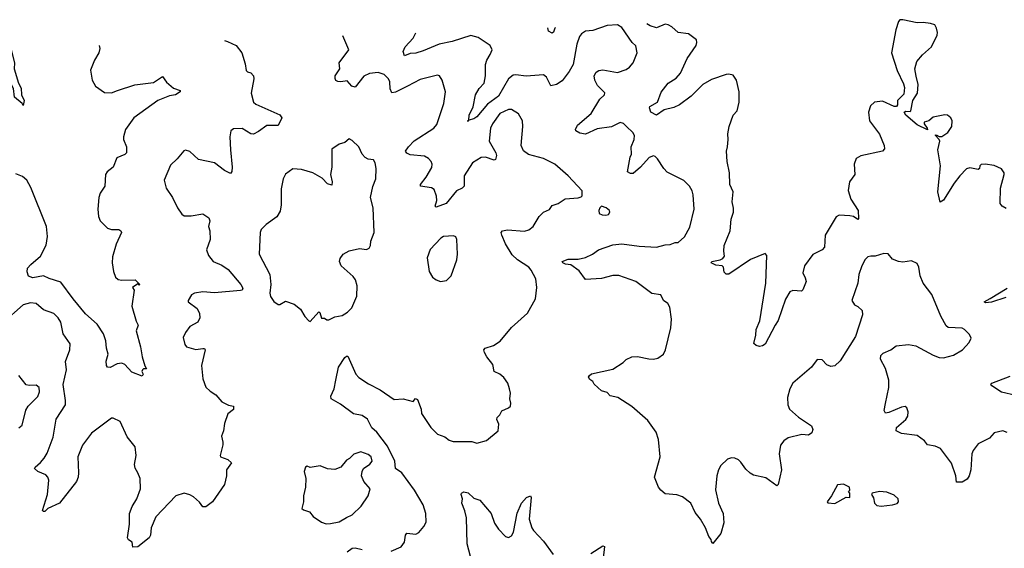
# Model space of a CAD drawing. Extents: x 2056909 to 2160450, y 827444 to 1016825.
# Tile 499 of 501: x 2146651 to 2153445, y 1012934 to 1016583. Entities that reach past the tile are written whole.
import ezdxf

# ---------------------------------------------------------------- set-up
doc = ezdxf.new("R2010")
doc.units = 0

msp = doc.modelspace()

# ---------------------------------------------------------------- linework, layer by layer
at = {"layer": '0CON10XD'}
for points in [[(2153465, 1013734), (2153435, 1013745.8), (2153375, 1013730), (2153343.3, 1013695), (2153266.2, 1013655), (2153231.3, 1013608.7), (2153221.9, 1013585), (2153214, 1013475), (2153203.8, 1013435), (2153188.8, 1013411.2), (2153155, 1013390), (2153115, 1013391.2), (2153111.4, 1013435), (2153080.7, 1013520.7), (2153005, 1013622.5), (2152968.6, 1013638.6), (2152915, 1013648.5), (2152895, 1013675.7), (2152845, 1013712.2), (2152736.7, 1013726.7), (2152698.8, 1013745), (2152701.2, 1013768.8), (2152765, 1013823.3), (2152780, 1013845), (2152782.5, 1013875), (2152773, 1013903), (2152761.7, 1013911.7), (2152735, 1013908), (2152648.8, 1013871.2), (2152625, 1013866.7), (2152616.2, 1013885), (2152625.9, 1013934.1), (2152648, 1014045), (2152648, 1014095), (2152626.2, 1014175), (2152590.7, 1014240.7), (2152592.5, 1014265), (2152609.5, 1014280.5), (2152662.5, 1014305), (2152699.5, 1014330.5), (2152785, 1014340.8), (2152835, 1014331.2), (2152955, 1014266.2), (2152995, 1014252), (2153025, 1014248.8), (2153093.9, 1014266.1), (2153157.5, 1014305), (2153202.5, 1014355), (2153216.7, 1014385), (2153205, 1014410), (2153170, 1014445), (2153155, 1014452.5), (2153058.3, 1014458.3), (2153045, 1014470), (2153007.3, 1014537.3), (2152944.2, 1014685), (2152885.6, 1014765), (2152865.7, 1014815), (2152855.7, 1014875), (2152845, 1014900), (2152805, 1014918), (2152745, 1014910), (2152715, 1014914), (2152675, 1014930), (2152645, 1014966.7), (2152615, 1014970), (2152555, 1014950), (2152525, 1014951.4), (2152504.4, 1014945.6), (2152485, 1014928.8), (2152462.5, 1014885), (2152442.5, 1014825), (2152434.2, 1014765), (2152393.8, 1014645), (2152412.5, 1014615), (2152435, 1014603.8), (2152465, 1014576.7), (2152465.7, 1014545), (2152418, 1014395), (2152313, 1014227), (2152275, 1014193.3), (2152248.1, 1014188.1), (2152220.5, 1014200.5), (2152187.5, 1014235), (2152155, 1014237.5), (2152115, 1014184), (2151986, 1014075), (2151964.5, 1014035.5), (2151950, 1013975), (2151951.4, 1013925), (2151962, 1013895), (2152025, 1013840), (2152115, 1013778.8), (2152124.2, 1013755), (2152118.1, 1013731.9), (2152095, 1013713.8), (2152048.6, 1013718.6), (2151955, 1013697.5), (2151924.5, 1013675.5), (2151901.2, 1013645), (2151890.8, 1013585), (2151907.1, 1013475), (2151883.8, 1013375), (2151875, 1013366.2), (2151800.3, 1013420.3), (2151715, 1013438), (2151691.9, 1013451.9), (2151661.2, 1013481.2), (2151628.3, 1013528.3), (2151610, 1013545), (2151585.8, 1013555.8), (2151562.3, 1013557.7), (2151535, 1013550), (2151490, 1013505), (2151472, 1013475), (2151460.8, 1013435), (2151453, 1013337), (2151472.9, 1013245), (2151506, 1013175), (2151510.7, 1013109.3), (2151490, 1013035), (2151435, 1012967.5), (2151425, 1012980), (2151423.3, 1012995), (2151406.1, 1013016.1), (2151384.2, 1013074.2), (2151348, 1013135), (2151311.4, 1013181.4), (2151281.2, 1013245), (2151225, 1013288.8), (2151185, 1013302), (2151105, 1013308.8), (2151074.1, 1013334.1), (2151060, 1013355), (2151030.8, 1013425), (2151070.6, 1013565), (2151058.9, 1013685), (2151042.9, 1013735), (2150985.4, 1013815.4), (2150875, 1013912.5), (2150777.5, 1013975), (2150725, 1013986.7), (2150705, 1014008.8), (2150665, 1014021.2), (2150616.2, 1014066.2), (2150605.9, 1014085.9), (2150585, 1014098.8), (2150576.2, 1014115), (2150582.3, 1014127.7), (2150597.5, 1014137.5), (2150745, 1014171.2), (2150815, 1014216.7), (2150835, 1014236.7), (2150875, 1014256.2), (2150915, 1014258), (2150992.9, 1014242.9), (2151025, 1014240), (2151055, 1014245.6), (2151094.2, 1014275), (2151108.1, 1014305), (2151143.3, 1014455), (2151147.8, 1014515), (2151138, 1014598), (2151124.4, 1014624.4), (2151092.5, 1014645), (2151075, 1014683.3), (2151012.5, 1014692.5), (2150902, 1014775), (2150785, 1014817.8), (2150745, 1014817.5), (2150665, 1014796.7), (2150555, 1014788.8), (2150510.5, 1014850.5), (2150455, 1014890), (2150416.7, 1014895), (2150398, 1014905), (2150393.3, 1014915), (2150435, 1014930), (2150505, 1014929.2), (2150555, 1014942.5), (2150604.6, 1014965.4), (2150646.1, 1014993.9), (2150745, 1015029.2), (2150806.1, 1015036.1), (2150925, 1015020.4), (2151045, 1015013.6), (2151105, 1015028.5), (2151139.6, 1015030.4), (2151174.5, 1015045.5), (2151195, 1015045.8), (2151239.2, 1015085), (2151275, 1015150), (2151304.4, 1015275), (2151298.6, 1015375), (2151292.5, 1015402.5), (2151273.8, 1015435), (2151234.2, 1015474.2), (2151119.7, 1015529.7), (2151095.8, 1015555), (2151053, 1015623), (2151035, 1015638.8), (2151023.6, 1015643.6), (2150995, 1015632), (2150935, 1015565.6), (2150885, 1015522), (2150865, 1015522), (2150845, 1015532.5), (2150862.8, 1015635), (2150872, 1015655), (2150870.6, 1015705), (2150891.5, 1015755), (2150893.4, 1015783.4), (2150882.9, 1015805), (2150838.1, 1015845), (2150817.6, 1015867.6), (2150795, 1015872.9), (2150735, 1015844.5), (2150635, 1015829.6), (2150555, 1015793.1), (2150515, 1015800), (2150488, 1015815), (2150486.1, 1015826.1), (2150499.5, 1015855), (2150595, 1015935.8), (2150655, 1016033.8), (2150686.7, 1016065), (2150688.3, 1016078.3), (2150638.3, 1016128.3), (2150620, 1016165), (2150616.2, 1016195), (2150630, 1016220), (2150647.5, 1016232.5), (2150675, 1016237.1), (2150775, 1016219.4), (2150835, 1016240), (2150858, 1016255), (2150884.4, 1016285.6), (2150912.5, 1016355), (2150901.7, 1016401.7), (2150877.5, 1016425), (2150805, 1016530), (2150776.4, 1016547.3), (2150705, 1016543.1), (2150605, 1016509.4), (2150555, 1016504.3), (2150527.5, 1016485), (2150513.8, 1016466.2), (2150494.4, 1016415), (2150470, 1016275), (2150443.3, 1016225), (2150395, 1016161.9), (2150355, 1016135.6), (2150315, 1016126), (2150285.4, 1016185.4), (2150265, 1016202.9), (2150145, 1016192.5), (2150075, 1016203.6), (2150055, 1016200.5), (2150024.7, 1016175.2), (2149955, 1016056.4), (2149879.7, 1016000.3), (2149805, 1015912.7), (2149785, 1015898.1), (2149750, 1015890), (2149745, 1015880), (2149740, 1015885), (2149750, 1015890), (2149751.8, 1015925), (2149778.9, 1015981.1), (2149796.4, 1016065), (2149822.5, 1016107.5), (2149856, 1016145), (2149864.1, 1016195), (2149865.3, 1016274.7), (2149875.3, 1016304.7), (2149898.1, 1016341.9), (2149910.6, 1016375), (2149896.9, 1016405), (2149815, 1016460.8), (2149765, 1016475.2), (2149635, 1016431.8), (2149544.7, 1016415.3), (2149435, 1016367.8), (2149385, 1016353.3), (2149345, 1016350), (2149305, 1016334), (2149297, 1016363), (2149311.2, 1016395), (2149365.6, 1016455), (2149385.3, 1016491.7)], [(2150347.3, 1016530.2), (2150343.8, 1016525), (2150333.6, 1016496.4), (2150325, 1016490), (2150300, 1016505), (2150295.1, 1016528.1)], [(2153459.3, 1015279.3), (2153431.4, 1015295), (2153416.7, 1015315), (2153419.2, 1015420.8), (2153443.8, 1015515), (2153443.8, 1015525), (2153425, 1015553.3), (2153375, 1015576.2), (2153314.2, 1015585.8), (2153285, 1015583.3), (2153276.7, 1015575), (2153273.8, 1015555), (2153265, 1015548), (2153208.6, 1015561.4), (2153185, 1015554.3), (2153138, 1015505), (2153099.2, 1015455), (2153025, 1015336.7), (2153003.9, 1015323.9), (2152986.7, 1015395), (2153004.3, 1015575), (2152985.8, 1015685), (2153000, 1015745), (2152996.2, 1015756.2), (2152967.5, 1015785), (2152975, 1015788.8), (2152995, 1015776.2), (2153015, 1015776.7), (2153055, 1015803.8), (2153083.8, 1015845), (2153086.1, 1015886.1), (2153077.5, 1015905), (2153053.3, 1015923.3), (2153035, 1015925.8), (2152955, 1015910), (2152925, 1015886), (2152893.3, 1015875), (2152892, 1015865), (2152914, 1015835), (2152915, 1015822), (2152845, 1015856.9), (2152765.6, 1015925), (2152754.5, 1015945.5), (2152765, 1015952.5), (2152795, 1015948.8), (2152801.2, 1015955), (2152813.8, 1016025), (2152846, 1016075), (2152851.2, 1016135), (2152836.4, 1016193.6), (2152828.8, 1016245), (2152842, 1016295), (2152880.3, 1016339.7), (2152944.1, 1016395.9), (2152982.9, 1016477.1), (2152985.5, 1016495), (2152977.5, 1016525), (2152965, 1016547.8), (2152935, 1016556.4), (2152885, 1016563.6), (2152845, 1016560.8), (2152745, 1016583.3), (2152725, 1016582.5), (2152715, 1016570), (2152695.9, 1016514.1), (2152666, 1016355), (2152705, 1016232.5), (2152750, 1016140), (2152756.7, 1016115), (2152751.7, 1016068.3), (2152707.5, 1016025), (2152707.8, 1015995), (2152701.2, 1015985), (2152685, 1015984.7), (2152605, 1016020), (2152550, 1016015), (2152521.3, 1015988.7), (2152507.5, 1015945), (2152514.3, 1015885), (2152583.2, 1015793.2), (2152616, 1015714), (2152618.9, 1015691.1), (2152605, 1015675.8), (2152455, 1015644.4), (2152422.5, 1015625), (2152408.5, 1015585), (2152414.6, 1015515.4), (2152378.1, 1015465), (2152368.1, 1015405), (2152387.1, 1015345), (2152437.8, 1015265), (2152440, 1015210), (2152435, 1015204.3), (2152405.6, 1015225.6), (2152379.1, 1015229.1), (2152305, 1015232.9), (2152285, 1015221.2), (2152208.1, 1015095), (2152205, 1015013.8), (2152188, 1014995), (2152125, 1014961.9), (2152065.6, 1014885), (2152054.4, 1014835), (2152071.7, 1014801.7), (2152077.5, 1014775), (2152055, 1014717.5), (2152045, 1014710), (2151985, 1014713.8), (2151965, 1014703.8), (2151935, 1014653.3), (2151884.6, 1014505.4), (2151863.1, 1014475), (2151795, 1014343.8), (2151777.7, 1014332.3), (2151755, 1014328), (2151733.6, 1014333.6), (2151717, 1014347), (2151731.4, 1014405), (2151732.7, 1014445), (2151759.2, 1014505), (2151800.5, 1014765), (2151806.2, 1014955), (2151795, 1014970), (2151695, 1014927.8), (2151545, 1014826.7), (2151525, 1014826.7), (2151511.2, 1014841.2), (2151506.7, 1014875), (2151497.5, 1014885), (2151455, 1014887.5), (2151422.5, 1014905), (2151427.5, 1014915), (2151485, 1014926.2), (2151502.5, 1014935), (2151515, 1014950), (2151510, 1014985), (2151513.3, 1015025), (2151554.2, 1015125.8), (2151561.2, 1015205), (2151576.2, 1015255), (2151577, 1015283), (2151567.5, 1015325), (2151573.3, 1015395), (2151551.2, 1015445), (2151550, 1015525), (2151533.9, 1015603.9), (2151528.8, 1015675), (2151536.2, 1015705), (2151540.8, 1015755), (2151536.9, 1015795), (2151545.7, 1015845), (2151575, 1015923.8), (2151600.8, 1015955), (2151616.7, 1016015), (2151616.5, 1016085), (2151598.1, 1016165), (2151575, 1016200), (2151545, 1016207.1), (2151525, 1016205.6), (2151425, 1016170.8), (2151364.8, 1016135.2), (2151285, 1016056.4), (2151205, 1015996), (2151165, 1015976), (2151098.9, 1015961.1), (2151045, 1015924.3), (2151006.7, 1015945), (2150996, 1015975), (2150999.2, 1015985), (2151052.2, 1016015), (2151077, 1016083), (2151125, 1016144), (2151180.2, 1016179.8), (2151210, 1016215), (2151256.2, 1016315), (2151318.9, 1016405), (2151324.4, 1016425), (2151320.8, 1016445), (2151265, 1016485.6), (2151194.1, 1016494.1), (2151150, 1016535), (2151125, 1016548.1), (2151105, 1016551.9), (2151045, 1016526.7), (2151001, 1016541), (2150977.8, 1016555.4)], [(2150234.4, 1015225), (2150265, 1015254.2), (2150307.9, 1015272.1), (2150325, 1015300), (2150366.4, 1015313.6), (2150415, 1015346.2), (2150505, 1015352.5), (2150525, 1015360), (2150531.7, 1015368.3), (2150531.7, 1015401.7), (2150435, 1015506.2), (2150343.8, 1015585), (2150265, 1015625.7), (2150162.5, 1015652.5), (2150127.6, 1015677.6), (2150112, 1015715), (2150123.6, 1015846.4), (2150121.2, 1015885), (2150093.9, 1015933.9), (2150045, 1015962.5), (2150025, 1015962.9), (2149964.1, 1015935.9), (2149912.9, 1015865), (2149898.6, 1015835), (2149891.1, 1015745), (2149936.5, 1015665), (2149940.9, 1015645), (2149935, 1015618.8), (2149925, 1015614.4), (2149865, 1015633.1), (2149835, 1015632.5), (2149775.3, 1015594.7), (2149716.9, 1015505), (2149716.9, 1015433.1), (2149705, 1015420), (2149665, 1015402.2), (2149594.2, 1015315), (2149525, 1015290), (2149516.7, 1015296.7), (2149528.9, 1015335), (2149526, 1015366), (2149510.6, 1015410.6), (2149492, 1015422), (2149416.7, 1015435), (2149415.8, 1015445), (2149456.5, 1015495), (2149495, 1015563.3), (2149497.5, 1015585), (2149490, 1015605), (2149471.2, 1015625), (2149445, 1015640.6), (2149345, 1015650.9), (2149321.5, 1015661.5), (2149313.8, 1015675), (2149333.1, 1015705), (2149372.9, 1015747.1), (2149508, 1015835), (2149529.8, 1015860.2), (2149577.5, 1016005), (2149588, 1016085), (2149565.9, 1016165.9), (2149546.7, 1016195), (2149535, 1016201.2), (2149415, 1016170.5), (2149326.4, 1016123.6), (2149245, 1016082.7), (2149218.1, 1016078.1), (2149207.6, 1016105), (2149204.1, 1016154.1), (2149196.1, 1016176.1), (2149164.7, 1016204.7), (2149125, 1016217.6), (2149065, 1016210.9), (2149026.1, 1016193.9), (2148965, 1016118.1), (2148943.4, 1016123.4), (2148910.3, 1016160.3), (2148866.8, 1016153.2), (2148845.8, 1016155.8), (2148832.5, 1016162.5), (2148827, 1016177), (2148826.9, 1016195), (2148859.1, 1016245), (2148855.6, 1016285), (2148921.8, 1016375), (2148881.6, 1016471.5)], [(2148064.5, 1016438.9), (2148085, 1016433.8), (2148144.1, 1016404.1), (2148183.8, 1016355), (2148207.6, 1016277.6), (2148213, 1016233), (2148223, 1016223), (2148245.6, 1016215.6), (2148264.2, 1016195), (2148265.7, 1016175), (2148248.6, 1016075), (2148265, 1016013.3), (2148279.7, 1015999.7), (2148445.5, 1015925.5), (2148458.8, 1015905), (2148435, 1015853.8), (2148355, 1015852.5), (2148299.7, 1015810.3), (2148265, 1015792.5), (2148245, 1015794.3), (2148185, 1015832.5), (2148125, 1015830), (2148108.8, 1015815), (2148100.8, 1015775), (2148104.4, 1015685), (2148117.8, 1015565), (2148115.6, 1015535), (2148105, 1015522), (2148065, 1015541.9), (2147995, 1015594.3), (2147885, 1015618.6), (2147825, 1015673.8), (2147795, 1015682.5), (2147782.3, 1015677.7), (2147738.3, 1015621.7), (2147690.9, 1015579.1), (2147647.5, 1015475), (2147660.5, 1015420.5), (2147705.5, 1015355.5), (2147739.2, 1015285), (2147770.5, 1015240.5), (2147785, 1015230), (2147835, 1015228), (2147915, 1015241.9), (2147956.2, 1015215), (2147962, 1015195), (2147954.2, 1015155), (2147962.5, 1015125), (2147964.2, 1015065), (2147939.2, 1014995), (2147954.3, 1014955), (2147986, 1014915), (2148045, 1014888.2), (2148088.8, 1014858.8), (2148177.5, 1014755), (2148191.2, 1014728.8), (2148185, 1014716.2), (2148175, 1014712.5), (2147995, 1014698.1), (2147915, 1014704.2), (2147855.9, 1014694.1), (2147836.1, 1014683.9), (2147812.5, 1014645), (2147812.5, 1014635), (2147875, 1014588.8), (2147890.5, 1014555), (2147892.9, 1014525), (2147880, 1014495), (2147825.5, 1014464.5), (2147795, 1014423.3), (2147778.3, 1014388.3), (2147790.5, 1014340.5), (2147802.5, 1014325), (2147865, 1014305.8), (2147915, 1014314.2), (2147925, 1014313.3), (2147931.2, 1014305), (2147904.5, 1014195.5), (2147913.6, 1014103.6), (2147935.7, 1014045.7), (2147965, 1014018), (2148004.2, 1013994.2), (2148045, 1013946), (2148092.3, 1013922.3), (2148126.7, 1013915), (2148125, 1013891.2), (2148087.3, 1013862.7), (2148063.6, 1013796.4), (2148056.7, 1013745), (2148043, 1013707), (2148053.6, 1013666.4), (2148052.5, 1013647.5), (2148033.8, 1013575), (2148036.4, 1013566.4), (2148087.7, 1013547.7), (2148112.5, 1013525), (2148077.1, 1013475), (2148076.9, 1013435), (2148065, 1013374), (2147981.9, 1013255), (2147935, 1013220.8), (2147915, 1013220), (2147891.7, 1013251.7), (2147849.3, 1013289.3), (2147825, 1013302.5), (2147785, 1013314), (2147728.8, 1013295), (2147589.8, 1013150.2), (2147557.5, 1013075), (2147553.3, 1013025), (2147543.3, 1013005), (2147465, 1012943.8), (2147431.7, 1012941.7), (2147427.5, 1012975), (2147401.7, 1012991.7), (2147394.2, 1013005), (2147408.7, 1013101.3), (2147408.6, 1013175), (2147426.6, 1013223.4), (2147460, 1013275), (2147484.3, 1013345), (2147482.5, 1013415), (2147465, 1013453.8), (2147446.8, 1013486.8), (2147442.1, 1013512.1), (2147454.3, 1013575), (2147447.5, 1013635), (2147393, 1013703), (2147345, 1013810), (2147295, 1013833.3), (2147285, 1013832.5), (2147145, 1013728.1), (2147083.5, 1013646.5), (2147050.9, 1013565), (2147056.7, 1013455), (2147054.4, 1013425), (2147042.5, 1013395), (2146925, 1013246), (2146845, 1013208.8), (2146825, 1013187.5), (2146815, 1013187.5), (2146807.5, 1013195), (2146843.3, 1013305), (2146851.5, 1013405), (2146845.4, 1013425.4), (2146832.1, 1013442.1), (2146776.2, 1013465), (2146753.3, 1013485), (2146756.7, 1013495), (2146795, 1013525.7), (2146818.9, 1013555), (2146839.2, 1013590.8), (2146881.1, 1013701.1), (2146901.8, 1013825), (2146966.2, 1013925), (2146967.3, 1013955), (2146950.4, 1014065), (2146974.5, 1014165), (2146966.8, 1014223.2), (2146997.5, 1014305), (2146999.4, 1014345), (2146950.5, 1014415), (2146935.5, 1014495), (2146916.9, 1014525), (2146885.3, 1014555.3), (2146815, 1014580.4), (2146763.1, 1014623.1), (2146725, 1014629.6), (2146675, 1014613.6), (2146535, 1014489.5)], [(2147199.6, 1016404.3), (2147204, 1016385), (2147195.8, 1016354.2), (2147166.1, 1016303.9), (2147140, 1016235), (2147151.2, 1016165), (2147173.3, 1016125), (2147235, 1016081.2), (2147285, 1016078.6), (2147324.5, 1016095.5), (2147445, 1016133.3), (2147575, 1016150), (2147635, 1016190), (2147663, 1016153), (2147711.2, 1016111.2), (2147757.5, 1016095), (2147757.5, 1016085), (2147725.9, 1016064.1), (2147685, 1016057.5), (2147604.5, 1016025.5), (2147438.6, 1015905), (2147381.4, 1015825), (2147365.8, 1015775), (2147367.5, 1015755), (2147387.5, 1015705), (2147387, 1015663), (2147376.7, 1015653.3), (2147320.3, 1015629.7), (2147295.8, 1015564.2), (2147255, 1015533.3), (2147243.8, 1015515), (2147238, 1015435), (2147206.2, 1015385), (2147195.8, 1015355), (2147189.4, 1015275), (2147194.4, 1015224.4), (2147205, 1015193.8), (2147256.2, 1015145), (2147285, 1015134.3), (2147335, 1015134.2), (2147348.8, 1015125), (2147352, 1015115), (2147316.8, 1015033.2), (2147291.1, 1014945), (2147289.4, 1014905), (2147298.1, 1014845), (2147310.8, 1014805), (2147330.4, 1014790.4), (2147355, 1014784.5), (2147446.4, 1014786.4), (2147480, 1014755), (2147475, 1014750), (2147465, 1014760), (2147430, 1014735), (2147440, 1014715), (2147424.2, 1014605), (2147455, 1014502.5), (2147469.2, 1014475), (2147453.8, 1014435), (2147484.2, 1014324.2), (2147495.7, 1014255), (2147513.3, 1014193.3), (2147526.7, 1014173.3), (2147505, 1014172.5), (2147497.5, 1014165), (2147493.9, 1014153.9), (2147502.5, 1014135), (2147495, 1014122.5), (2147425, 1014148.9), (2147375, 1014202.9), (2147355, 1014212.5), (2147323.1, 1014206.9), (2147275, 1014182.5), (2147257.5, 1014185), (2147250, 1014195), (2147247.5, 1014225), (2147260, 1014275), (2147249.2, 1014315), (2147245.7, 1014365), (2147229.2, 1014415), (2147185, 1014480.6), (2147105, 1014551.9), (2147019.5, 1014655), (2146935, 1014771.4), (2146855, 1014795.7), (2146815, 1014815.7), (2146741.7, 1014801.7), (2146711.7, 1014811.7), (2146702.7, 1014842.7), (2146705, 1014866.7), (2146726.9, 1014893.1), (2146795, 1014951.2), (2146833.7, 1015026.3), (2146843.1, 1015086.9), (2146835.4, 1015155), (2146727.9, 1015425), (2146699.1, 1015475), (2146670.5, 1015500.5), (2146625, 1015519.6)], [(2146592.2, 1016375.9), (2146614.3, 1016285), (2146613.1, 1016245), (2146642.2, 1016145), (2146660.7, 1016110.7), (2146663.8, 1016065), (2146682.5, 1016025), (2146675, 1015990), (2146667.5, 1016005), (2146615, 1016049.2), (2146607.2, 1016107.2), (2146566.5, 1016185), (2146541.8, 1016265), (2146498.8, 1016358.8), (2146485, 1016368), (2146474.8, 1016369.9)], [(2148655, 1014500), (2148715, 1014566.2), (2148722.5, 1014562.5), (2148733.6, 1014523.6), (2148755, 1014522.5), (2148770.8, 1014510.8), (2148785, 1014510.8), (2148825, 1014531.4), (2148875, 1014541.1), (2148912, 1014565), (2148942, 1014595), (2148977.1, 1014675), (2148980.6, 1014745), (2148967.2, 1014787.2), (2148951.1, 1014811.1), (2148870, 1014885), (2148857.5, 1014915), (2148862.9, 1014935), (2148883.3, 1014965), (2148925, 1014988), (2148995, 1015004), (2149043.6, 1014996.4), (2149063, 1015007), (2149072.5, 1015025), (2149073.3, 1015055), (2149097.5, 1015115), (2149089.2, 1015285), (2149072, 1015355), (2149087.3, 1015432.7), (2149107.5, 1015485), (2149110.8, 1015555), (2149104.2, 1015594.2), (2149092.5, 1015615), (2149055, 1015621.2), (2149035, 1015631.2), (2149013.8, 1015655), (2148990, 1015705), (2148945, 1015750), (2148925, 1015760), (2148893.6, 1015736.4), (2148856.4, 1015723.6), (2148805, 1015690), (2148804.2, 1015565.8), (2148796.2, 1015515), (2148806.7, 1015465), (2148805, 1015440), (2148775, 1015450), (2148738.8, 1015488.8), (2148673.8, 1015525), (2148595, 1015550), (2148535, 1015553.3), (2148485, 1015517.5), (2148468.8, 1015485), (2148455.8, 1015415), (2148455.8, 1015305), (2148449.1, 1015260.9), (2148425, 1015222), (2148351.3, 1015168.7), (2148318, 1015135), (2148309.2, 1015115), (2148302.5, 1014965), (2148377.3, 1014825), (2148383.3, 1014755), (2148377.5, 1014695), (2148381.4, 1014671.4), (2148405, 1014637.5), (2148435, 1014617.5), (2148445, 1014617.5), (2148485, 1014640), (2148545, 1014620), (2148587.5, 1014585), (2148617.5, 1014535), (2148645, 1014503.3), (2148655, 1014500)], [(2150695, 1015233.8), (2150715, 1015237.5), (2150722.5, 1015255), (2150720, 1015265), (2150697.5, 1015285), (2150665, 1015296.7), (2150653.3, 1015285), (2150646.7, 1015265), (2150650, 1015245), (2150670, 1015235), (2150695, 1015233.8)], [(2149215, 1012914), (2149283.3, 1012945), (2149305.8, 1012975), (2149313.8, 1013025), (2149322.5, 1013037.5), (2149385, 1013032), (2149405, 1013042.5), (2149440, 1013085), (2149456.2, 1013115), (2149453.8, 1013175), (2149434, 1013235), (2149374.2, 1013335), (2149288.5, 1013455), (2149244.5, 1013485), (2149239.1, 1013535), (2149188.3, 1013638.3), (2149115.2, 1013735.2), (2149080, 1013765), (2149050, 1013825), (2149015, 1013850), (2148953.1, 1013863.1), (2148865, 1013929.4), (2148801.2, 1013965), (2148798.8, 1013985), (2148820, 1014035), (2148832, 1014095), (2148850, 1014185), (2148895, 1014250), (2148905, 1014260), (2148915, 1014260), (2148969.2, 1014135), (2148992, 1014112), (2149058.3, 1014068.3), (2149138.6, 1014028.6), (2149235, 1013961.4), (2149295.9, 1013965.9), (2149365, 1013946.7), (2149382.2, 1013967.8), (2149395, 1013962), (2149421.5, 1013895), (2149424.3, 1013864.3), (2149487.7, 1013767.7), (2149535, 1013721.2), (2149584.2, 1013704.2), (2149615, 1013680.8), (2149640.9, 1013670.9), (2149771.7, 1013671.7), (2149805, 1013660), (2149872.3, 1013677.7), (2149952.5, 1013745), (2149958.3, 1013791.7), (2149943, 1013823), (2149945, 1013837.5), (2149963.3, 1013855), (2149977, 1013883), (2150025, 1013902.5), (2150037.5, 1013915), (2150040, 1013935), (2150032.5, 1013965), (2150037.5, 1014005), (2150031.2, 1014035), (2150020, 1014075), (2149992.1, 1014112.1), (2149965, 1014136), (2149924.2, 1014154.2), (2149915, 1014203.3), (2149874.3, 1014255), (2149857.5, 1014285), (2149853.8, 1014305), (2149862.5, 1014315), (2149920, 1014335), (2149966.8, 1014363.2), (2150045, 1014458.8), (2150153.9, 1014556.1), (2150210, 1014655), (2150220, 1014735), (2150211.4, 1014795), (2150181.4, 1014855), (2150164.2, 1014875), (2150085.3, 1014925.3), (2150050.2, 1014960.2), (2150003.1, 1015035), (2149976.9, 1015095), (2149974.2, 1015115), (2149983.3, 1015125), (2150017.4, 1015132.6), (2150135, 1015123.3), (2150165, 1015131.4), (2150195, 1015156), (2150234.4, 1015225)], [(2149555, 1014776.2), (2149595, 1014783.3), (2149628.8, 1014815), (2149668, 1014925), (2149672, 1014965), (2149666.7, 1015065), (2149660, 1015085), (2149645, 1015090), (2149575.8, 1015085.8), (2149557.5, 1015075), (2149482.7, 1014997.3), (2149461.7, 1014938.3), (2149476.7, 1014845), (2149500, 1014805), (2149525, 1014786.2), (2149555, 1014776.2)], [(2153455, 1014665.4), (2153356.3, 1014633.6), (2153315, 1014628.8), (2153306.7, 1014635), (2153347.9, 1014657.9), (2153465, 1014729.1)], [(2146643.6, 1013766.4), (2146666.7, 1013785), (2146693.2, 1013886.8), (2146710, 1013915), (2146775, 1013981.2), (2146788.1, 1014015), (2146785.8, 1014045), (2146765, 1014060), (2146715, 1014057.5), (2146695, 1014062.5), (2146645, 1014127.5)], [(2153525, 1013988.6), (2153425, 1014012.5), (2153358.8, 1014055), (2153352, 1014065), (2153360, 1014075), (2153485, 1014122.2)], [(2148765, 1013102), (2148795, 1013104), (2148855, 1013116), (2148905, 1013147.5), (2148945, 1013164.2), (2149007.5, 1013225), (2149055, 1013296.7), (2149070, 1013345), (2149024.5, 1013394.5), (2149008.8, 1013435), (2149013.3, 1013465), (2149023.3, 1013485), (2149068, 1013515), (2149082.5, 1013535), (2149075.7, 1013565), (2149055, 1013582), (2149005, 1013600), (2148956.4, 1013583.6), (2148926.1, 1013553.9), (2148905, 1013542.5), (2148865.8, 1013494.2), (2148825, 1013478.8), (2148775, 1013482), (2148723.6, 1013503.6), (2148655, 1013492.5), (2148635, 1013500), (2148622.5, 1013495), (2148613.3, 1013465), (2148626, 1013415), (2148623.3, 1013355), (2148608.8, 1013295), (2148608.8, 1013255), (2148598.3, 1013208.3), (2148608.3, 1013198.3), (2148650, 1013185), (2148675, 1013152.5), (2148734.3, 1013114.3), (2148765, 1013102)], [(2152275, 1013244.2), (2152355, 1013287.5), (2152380, 1013285), (2152380, 1013315), (2152370, 1013325), (2152380, 1013335), (2152376.4, 1013356.4), (2152335, 1013377.5), (2152295, 1013372.5), (2152253.3, 1013295), (2152222.5, 1013255), (2152228.3, 1013248.3), (2152275, 1013244.2)], [(2152595, 1013225.6), (2152675, 1013234.4), (2152705, 1013244.2), (2152715.8, 1013255), (2152712.5, 1013275), (2152685, 1013300.9), (2152635, 1013320.4), (2152585, 1013326.5), (2152532.5, 1013315), (2152530, 1013305), (2152542.1, 1013282.1), (2152550, 1013245), (2152565, 1013228.6), (2152595, 1013225.6)], [(2149793.1, 1012755), (2149737.8, 1012965), (2149734.4, 1013145), (2149723.2, 1013193.2), (2149701.2, 1013245), (2149707.5, 1013275), (2149697.5, 1013305), (2149700, 1013315), (2149715, 1013322.5), (2149745, 1013316.2), (2149785, 1013280), (2149825, 1013266.2), (2149905, 1013173.8), (2149928.3, 1013108.3), (2149955, 1013066.2), (2150003.3, 1013015), (2150025, 1013008.8), (2150045, 1013020), (2150058, 1013045), (2150084.6, 1013175.4), (2150113.8, 1013245), (2150147.5, 1013285), (2150176.4, 1013296.4), (2150180, 1013285), (2150165.9, 1013135.9), (2150184.4, 1013075), (2150196.2, 1013056.2), (2150265, 1012983.8), (2150331.3, 1012891.3)], [(2148910.3, 1012909.7), (2148945, 1012934.2), (2148965, 1012937.1), (2149014.4, 1012924.4)], [(2150592.8, 1012897.2), (2150675, 1012950), (2150686.2, 1012946.2), (2150677.1, 1012865)]]:
    msp.add_lwpolyline(points, dxfattribs=at)

doc.saveas('drawing.dxf')
